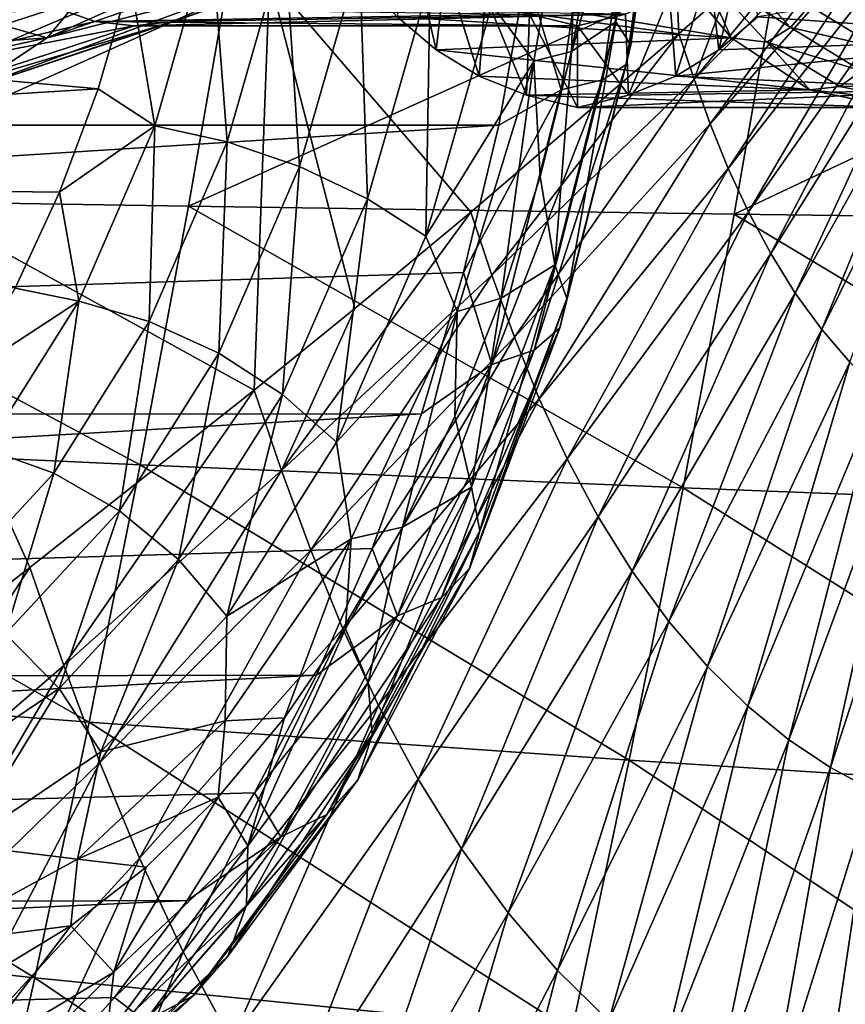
# Model space of a CAD drawing. Header units: metres. Extents: x -62 to 300, y -109 to 109.
# Tile 611 of 656: x 53 to 59, y 66 to 73. Entities that reach past the tile are written whole.
import ezdxf

# ---------------------------------------------------------------- set-up
doc = ezdxf.new("R2010")
doc.units = ezdxf.units.M
doc.layers.add('solid_500635', color=7, linetype='CONTINUOUS')

msp = doc.modelspace()

# ---------------------------------------------------------------- linework, layer by layer
at = {"layer": 'solid_500635'}
for points in [[(51.619991, 75.022057, 54.088104), (52.099945, 71.80027, 53.387016), (54.936283, 73.074669, 50.584927)], [(57.524559, 74.51474, 27.218687), (57.272324, 72.778175, 27.578915), (57.26186, 74.367279, 27.709139)], [(57.371975, 72.622787, 27.096153), (57.272324, 72.778175, 27.578915), (57.524559, 74.51474, 27.218687)], [(57.635338, 74.435974, 26.720032), (57.371975, 72.622787, 27.096153), (57.524559, 74.51474, 27.218687)], [(57.340698, 72.488846, 26.597942), (57.371975, 72.622787, 27.096153), (57.635338, 74.435974, 26.720032)], [(57.613655, 74.368073, 26.20812), (57.340698, 72.488846, 26.597942), (57.635338, 74.435974, 26.720032)], [(57.696922, 72.696854, 47.418457), (57.623035, 74.369789, 47.600258), (54.936283, 73.074669, 50.584927)], [(56.435188, 72.890869, 28.773542), (57.031666, 74.328278, 28.037886), (56.719189, 72.511124, 28.484152)], [(56.719189, 72.511124, 28.484152), (57.031666, 74.328278, 28.037886), (56.973091, 72.576927, 28.121542)], [(57.031666, 74.328278, 28.037886), (57.139923, 73.454308, 27.88328), (56.973091, 72.576927, 28.121542)], [(57.272324, 72.778175, 27.578915), (57.139923, 73.454308, 27.88328), (57.26186, 74.367279, 27.709139)], [(57.180588, 72.385277, 26.117556), (57.340698, 72.488846, 26.597942), (57.613655, 74.368073, 26.20812)], [(57.46096, 74.315575, 25.71714), (57.180588, 72.385277, 26.117556), (57.613655, 74.368073, 26.20812)], [(57.696922, 72.696854, 47.418457), (58.020866, 72.982155, 47.045403), (57.623035, 74.369789, 47.600258)], [(57.187447, 74.281982, 25.279881), (56.66721, 73.107208, 25.132345), (56.902328, 72.319016, 25.687073)], [(56.902328, 72.319016, 25.687073), (57.180588, 72.385277, 26.117556), (57.46096, 74.315575, 25.71714)], [(57.187447, 74.281982, 25.279881), (56.902328, 72.319016, 25.687073), (57.46096, 74.315575, 25.71714)], [(56.800812, 74.157875, 24.941544), (26.187931, 74.160828, 2.687436), (25.885695, 72.080009, 3.119075)], [(56.66721, 73.107208, 25.132345), (56.800812, 74.157875, 24.941544), (25.885695, 72.080009, 3.119075)], [(57.798763, 72.391365, 47.273983), (59.047333, 73.906395, 45.820942), (58.020866, 72.982155, 47.045403)], [(59.107777, 73.716637, 45.734203), (59.047333, 73.906395, 45.820942), (57.798763, 72.391365, 47.273983)], [(59.107777, 73.716637, 45.734203), (57.798763, 72.391365, 47.273983), (57.90839, 72.08815, 47.117329)], [(59.175129, 73.529953, 45.637623), (59.107777, 73.716637, 45.734203), (57.90839, 72.08815, 47.117329)], [(59.175129, 73.529953, 45.637623), (57.90839, 72.08815, 47.117329), (58.029602, 71.788185, 46.943314)], [(59.249733, 73.34523, 45.530396), (59.175129, 73.529953, 45.637623), (58.029602, 71.788185, 46.943314)], [(53.436687, 72.669632, 35.090752), (55.043327, 73.225609, 36.374878), (55.26479, 73.483597, 36.058601)], [(53.903255, 73.23111, 34.424423), (53.436687, 72.669632, 35.090752), (55.26479, 73.483597, 36.058601)], [(54.54129, 73.401176, 29.055511), (54.162693, 72.075592, 29.596205), (53.998104, 73.066635, 28.944225)], [(54.651123, 71.968414, 29.726894), (54.162693, 72.075592, 29.596205), (54.54129, 73.401176, 29.055511)], [(55.039326, 73.327637, 29.172483), (54.651123, 71.968414, 29.726894), (54.54129, 73.401176, 29.055511)], [(57.272324, 72.778175, 27.578915), (56.973091, 72.576927, 28.121542), (57.139923, 73.454308, 27.88328)], [(54.39085, 71.534599, 16.578081), (54.696186, 73.289055, 16.136959), (58.394157, 73.336403, 18.272764)], [(54.39085, 71.534599, 16.578081), (58.394157, 73.336403, 18.272764), (58.070271, 71.480751, 18.742725)], [(55.139877, 71.800728, 29.73851), (54.651123, 71.968414, 29.726894), (55.039326, 73.327637, 29.172483)], [(55.54311, 73.212563, 29.162638), (55.139877, 71.800728, 29.73851), (55.039326, 73.327637, 29.172483)], [(55.882202, 73.360367, 41.535839), (55.796165, 72.811874, 41.658714), (56.059784, 72.58815, 41.28223)], [(56.123077, 73.134857, 41.191837), (55.882202, 73.360367, 41.535839), (56.059784, 72.58815, 41.28223)], [(57.966183, 72.58815, 38.559608), (58.143761, 73.360367, 38.306), (57.902889, 73.134857, 38.650002)], [(57.966183, 72.58815, 38.559608), (58.229801, 72.811874, 38.183125), (58.143761, 73.360367, 38.306)], [(59.249733, 73.34523, 45.530396), (58.029602, 71.788185, 46.943314), (58.165115, 71.495171, 46.748543)], [(58.070271, 71.480751, 18.742725), (58.394157, 73.336403, 18.272764), (62.087124, 73.380196, 20.448879)], [(58.070271, 71.480751, 18.742725), (62.087124, 73.380196, 20.448879), (61.745975, 71.432632, 20.945356)], [(59.333218, 73.164749, 45.410408), (59.249733, 73.34523, 45.530396), (58.165115, 71.495171, 46.748543)], [(50.689095, 71.593315, 14.435308), (50.97374, 73.237389, 14.025417), (54.696186, 73.289055, 16.136959)], [(50.689095, 71.593315, 14.435308), (54.696186, 73.289055, 16.136959), (54.39085, 71.534599, 16.578081)], [(52.796734, 72.851608, 34.261253), (53.436687, 72.669632, 35.090752), (53.903255, 73.23111, 34.424423)], [(53.436687, 72.669632, 35.090752), (54.804447, 73.020226, 36.716034), (55.043327, 73.225609, 36.374878)], [(55.596313, 71.583733, 29.630276), (55.139877, 71.800728, 29.73851), (55.54311, 73.212563, 29.162638)], [(56.01899, 73.06366, 29.026628), (55.596313, 71.583733, 29.630276), (55.54311, 73.212563, 29.162638)], [(55.559605, 73.082779, 41.996555), (57.583332, 73.231117, 43.639339), (58.049896, 72.66964, 42.973011)], [(57.846889, 73.124245, 43.596535), (58.049896, 72.66964, 42.973011), (57.583332, 73.231117, 43.639339)], [(58.018688, 73.209099, 43.634228), (58.448635, 72.738098, 43.020199), (57.846889, 73.124245, 43.596535)], [(58.577854, 72.884445, 43.024639), (58.448635, 72.738098, 43.020199), (58.018688, 73.209099, 43.634228)], [(60.235657, 72.66964, 39.851425), (60.702225, 73.231117, 39.185097), (58.229801, 72.811874, 38.183125)], [(53.781429, 72.325226, 29.253668), (44.225048, 71.742928, 23.308964), (44.689842, 73.146606, 22.645168)], [(53.998104, 73.066635, 28.944225), (53.781429, 72.325226, 29.253668), (44.689842, 73.146606, 22.645168)], [(56.123077, 73.134857, 41.191837), (56.059784, 72.58815, 41.28223), (56.350456, 72.411591, 40.867104)], [(56.39183, 72.957962, 40.808018), (56.123077, 73.134857, 41.191837), (56.350456, 72.411591, 40.867104)], [(57.675507, 72.411591, 38.974735), (57.902889, 73.134857, 38.650002), (57.634136, 72.957962, 39.033821)], [(57.675507, 72.411591, 38.974735), (57.966183, 72.58815, 38.559608), (57.902889, 73.134857, 38.650002)], [(59.333218, 73.164749, 45.410408), (58.165115, 71.495171, 46.748543), (58.315945, 71.213402, 46.531971)], [(59.426186, 72.991165, 45.276978), (59.333218, 73.164749, 45.410408), (58.315945, 71.213402, 46.531971)], [(56.481594, 72.080833, 25.397432), (56.66721, 73.107208, 25.132345), (25.885695, 72.080009, 3.119075)], [(54.833508, 70.292084, 50.469215), (54.936283, 73.074669, 50.584927), (52.099945, 71.80027, 53.387016)], [(54.162693, 72.075592, 29.596205), (53.781429, 72.325226, 29.253668), (53.998104, 73.066635, 28.944225)], [(54.833508, 70.292084, 50.469215), (55.511463, 70.843773, 49.784145), (54.936283, 73.074669, 50.584927)], [(56.293777, 71.4935, 48.966064), (57.696922, 72.696854, 47.418457), (54.936283, 73.074669, 50.584927)], [(55.511463, 70.843773, 49.784145), (56.293777, 71.4935, 48.966064), (54.936283, 73.074669, 50.584927)], [(55.796165, 72.811874, 41.658714), (55.559605, 73.082779, 41.996555), (58.049896, 72.66964, 42.973011)], [(55.989944, 71.331917, 29.40942), (55.596313, 71.583733, 29.630276), (56.01899, 73.06366, 29.026628)], [(56.435188, 72.890869, 28.773542), (55.989944, 71.331917, 29.40942), (56.01899, 73.06366, 29.026628)], [(56.902328, 72.319016, 25.687073), (56.66721, 73.107208, 25.132345), (56.481594, 72.080833, 25.397432)], [(57.846889, 73.124245, 43.596535), (58.288639, 72.64032, 42.965649), (58.049896, 72.66964, 42.973011)], [(58.448635, 72.738098, 43.020199), (58.288639, 72.64032, 42.965649), (57.846889, 73.124245, 43.596535)], [(51.250942, 72.669632, 38.212318), (53.24601, 73.020226, 38.941711), (53.498222, 72.870964, 38.581516)], [(52.906605, 72.319138, 35.847786), (54.552235, 72.870964, 37.076229), (54.804447, 73.020226, 36.716034)], [(53.436687, 72.669632, 35.090752), (52.906605, 72.319138, 35.847786), (54.804447, 73.020226, 36.716034)], [(56.39183, 72.957962, 40.808018), (56.350456, 72.411591, 40.867104), (56.66819, 72.282211, 40.413334)], [(56.688465, 72.829674, 40.384377), (56.39183, 72.957962, 40.808018), (56.66819, 72.282211, 40.413334)], [(57.357773, 72.282211, 39.428505), (57.634136, 72.957962, 39.033821), (57.337498, 72.829674, 39.457462)], [(57.357773, 72.282211, 39.428505), (57.675507, 72.411591, 38.974735), (57.634136, 72.957962, 39.033821)], [(57.798763, 72.391365, 47.273983), (58.020866, 72.982155, 47.045403), (57.696922, 72.696854, 47.418457)], [(59.426186, 72.991165, 45.276978), (58.315945, 71.213402, 46.531971), (58.481564, 70.947632, 46.294636)], [(59.528267, 72.8274, 45.130745), (59.426186, 72.991165, 45.276978), (58.481564, 70.947632, 46.294636)], [(51.781025, 72.319138, 37.45528), (51.250942, 72.669632, 38.212318), (53.498222, 72.870964, 38.581516)], [(51.781025, 72.319138, 37.45528), (53.498222, 72.870964, 38.581516), (53.759453, 72.780373, 38.208443)], [(52.906605, 72.319138, 35.847786), (54.291008, 72.780373, 37.449303), (54.552235, 72.870964, 37.076229)], [(53.759453, 72.780373, 38.208443), (53.498222, 72.870964, 38.581516), (56.688465, 72.829674, 40.384377)], [(54.552235, 72.870964, 37.076229), (54.291008, 72.780373, 37.449303), (57.337498, 72.829674, 39.457462)], [(56.435188, 72.890869, 28.773542), (56.719189, 72.511124, 28.484152), (55.989944, 71.331917, 29.40942)], [(58.577854, 72.884445, 43.024639), (59.037445, 72.604073, 42.368275), (58.448635, 72.738098, 43.020199)], [(58.577854, 72.884445, 43.024639), (58.990837, 72.850479, 42.500935), (59.037445, 72.604073, 42.368275)], [(52.796734, 72.851608, 34.261253), (52.541531, 72.603111, 34.625721), (53.436687, 72.669632, 35.090752)], [(53.759453, 72.780373, 38.208443), (56.688465, 72.829674, 40.384377), (57.012981, 72.75, 39.920921)], [(54.02523, 72.75, 37.828873), (57.012981, 72.75, 39.920921), (57.337498, 72.829674, 39.457462)], [(54.291008, 72.780373, 37.449303), (54.02523, 72.75, 37.828873), (57.337498, 72.829674, 39.457462)], [(56.059784, 72.58815, 41.28223), (55.796165, 72.811874, 41.658714), (58.049896, 72.66964, 42.973011)], [(56.688465, 72.829674, 40.384377), (56.66819, 72.282211, 40.413334), (57.012981, 72.199997, 39.920921)], [(57.012981, 72.75, 39.920921), (56.688465, 72.829674, 40.384377), (57.012981, 72.199997, 39.920921)], [(57.357773, 72.282211, 39.428505), (57.337498, 72.829674, 39.457462), (57.012981, 72.75, 39.920921)], [(60.235657, 72.66964, 39.851425), (58.229801, 72.811874, 38.183125), (57.966183, 72.58815, 38.559608)], [(59.528267, 72.8274, 45.130745), (58.481564, 70.947632, 46.294636), (58.660206, 70.70237, 46.039219)], [(59.638367, 72.676254, 44.973347), (59.528267, 72.8274, 45.130745), (58.660206, 70.70237, 46.039219)], [(51.781025, 72.319138, 37.45528), (53.759453, 72.780373, 38.208443), (54.02523, 72.75, 37.828873)], [(52.343815, 72.199997, 36.651535), (51.781025, 72.319138, 37.45528), (54.02523, 72.75, 37.828873)], [(54.291008, 72.780373, 37.449303), (52.343815, 72.199997, 36.651535), (54.02523, 72.75, 37.828873)], [(52.906605, 72.319138, 35.847786), (52.343815, 72.199997, 36.651535), (54.291008, 72.780373, 37.449303)], [(54.02523, 72.75, 37.828873), (53.759453, 72.780373, 38.208443), (57.012981, 72.75, 39.920921)], [(57.272324, 72.778175, 27.578915), (56.859585, 71.137672, 28.168367), (56.973091, 72.576927, 28.121542)], [(56.941025, 70.909912, 27.711613), (56.859585, 71.137672, 28.168367), (57.272324, 72.778175, 27.578915)], [(57.371975, 72.622787, 27.096153), (56.941025, 70.909912, 27.711613), (57.272324, 72.778175, 27.578915)], [(57.357773, 72.282211, 39.428505), (57.012981, 72.75, 39.920921), (57.012981, 72.199997, 39.920921)], [(58.448635, 72.738098, 43.020199), (58.927921, 72.445709, 42.335712), (58.288639, 72.64032, 42.965649)], [(59.037445, 72.604073, 42.368275), (58.927921, 72.445709, 42.335712), (58.448635, 72.738098, 43.020199)], [(52.280567, 72.41758, 34.998417), (52.906605, 72.319138, 35.847786), (53.436687, 72.669632, 35.090752)], [(52.541531, 72.603111, 34.625721), (52.280567, 72.41758, 34.998417), (53.436687, 72.669632, 35.090752)], [(56.059784, 72.58815, 41.28223), (58.049896, 72.66964, 42.973011), (58.579983, 72.319138, 42.215973)], [(56.434578, 71.069138, 48.768394), (57.696922, 72.696854, 47.418457), (56.293777, 71.4935, 48.966064)], [(57.798763, 72.391365, 47.273983), (57.696922, 72.696854, 47.418457), (56.434578, 71.069138, 48.768394)], [(60.235657, 72.66964, 39.851425), (57.966183, 72.58815, 38.559608), (57.675507, 72.411591, 38.974735)], [(59.705574, 72.319138, 40.608463), (60.235657, 72.66964, 39.851425), (57.675507, 72.411591, 38.974735)], [(58.288639, 72.64032, 42.965649), (58.579983, 72.319138, 42.215973), (58.049896, 72.66964, 42.973011)], [(59.638367, 72.676254, 44.973347), (58.660206, 70.70237, 46.039219), (58.849377, 70.481712, 45.769341)], [(56.894054, 70.713577, 27.235821), (56.941025, 70.909912, 27.711613), (57.371975, 72.622787, 27.096153)], [(57.340698, 72.488846, 26.597942), (56.894054, 70.713577, 27.235821), (57.371975, 72.622787, 27.096153)], [(58.288639, 72.64032, 42.965649), (58.781078, 72.339905, 42.262371), (58.579983, 72.319138, 42.215973)], [(58.927921, 72.445709, 42.335712), (58.781078, 72.339905, 42.262371), (58.288639, 72.64032, 42.965649)], [(56.350456, 72.411591, 40.867104), (56.059784, 72.58815, 41.28223), (58.579983, 72.319138, 42.215973)], [(56.719189, 72.511124, 28.484152), (56.973091, 72.576927, 28.121542), (56.761227, 71.734825, 28.424116)], [(56.859585, 71.137672, 28.168367), (56.761227, 71.734825, 28.424116), (56.973091, 72.576927, 28.121542)], [(55.989944, 71.331917, 29.40942), (56.719189, 72.511124, 28.484152), (56.201206, 70.824173, 29.223911)], [(56.201206, 70.824173, 29.223911), (56.719189, 72.511124, 28.484152), (56.497948, 70.913002, 28.800116)], [(56.719189, 72.511124, 28.484152), (56.761227, 71.734825, 28.424116), (56.497948, 70.913002, 28.800116)], [(56.721802, 70.561768, 26.772768), (56.894054, 70.713577, 27.235821), (57.340698, 72.488846, 26.597942)], [(57.180588, 72.385277, 26.117556), (56.721802, 70.561768, 26.772768), (57.340698, 72.488846, 26.597942)], [(56.66819, 72.282211, 40.413334), (56.350456, 72.411591, 40.867104), (58.579983, 72.319138, 42.215973)], [(59.705574, 72.319138, 40.608463), (57.675507, 72.411591, 38.974735), (57.357773, 72.282211, 39.428505)], [(58.927921, 72.445709, 42.335712), (59.432507, 72.346588, 41.615089), (58.781078, 72.339905, 42.262371)], [(57.798763, 72.391365, 47.273983), (56.434578, 71.069138, 48.768394), (56.587208, 70.649269, 48.552345)], [(56.435776, 70.464638, 26.353376), (56.721802, 70.561768, 26.772768), (57.180588, 72.385277, 26.117556)], [(56.902328, 72.319016, 25.687073), (56.435776, 70.464638, 26.353376), (57.180588, 72.385277, 26.117556)], [(57.90839, 72.08815, 47.117329), (57.798763, 72.391365, 47.273983), (56.587208, 70.649269, 48.552345)], [(58.781078, 72.339905, 42.262371), (59.299515, 72.23806, 41.521969), (58.579983, 72.319138, 42.215973)], [(59.432507, 72.346588, 41.615089), (59.299515, 72.23806, 41.521969), (58.781078, 72.339905, 42.262371)], [(53.781429, 72.325226, 29.253668), (53.521492, 71.627373, 29.624899), (44.225048, 71.742928, 23.308964)], [(54.162693, 72.075592, 29.596205), (53.521492, 71.627373, 29.624899), (53.781429, 72.325226, 29.253668)], [(56.902328, 72.319016, 25.687073), (56.481594, 72.080833, 25.397432), (56.245377, 71.086571, 25.734787)], [(56.902328, 72.319016, 25.687073), (56.245377, 71.086571, 25.734787), (56.435776, 70.464638, 26.353376)], [(56.66819, 72.282211, 40.413334), (58.579983, 72.319138, 42.215973), (59.142776, 72.199997, 41.41222)], [(57.012981, 72.199997, 39.920921), (56.66819, 72.282211, 40.413334), (59.142776, 72.199997, 41.41222)], [(59.705574, 72.319138, 40.608463), (57.012981, 72.199997, 39.920921), (59.142776, 72.199997, 41.41222)], [(59.705574, 72.319138, 40.608463), (57.357773, 72.282211, 39.428505), (57.012981, 72.199997, 39.920921)], [(59.299515, 72.23806, 41.521969), (59.142776, 72.199997, 41.41222), (58.579983, 72.319138, 42.215973)], [(56.481594, 72.080833, 25.397432), (25.885695, 72.080009, 3.119075), (25.391134, 70.114296, 3.82538)], [(56.245377, 71.086571, 25.734787), (56.481594, 72.080833, 25.397432), (25.391134, 70.114296, 3.82538)], [(54.162693, 72.075592, 29.596205), (53.650833, 70.89386, 30.327217), (53.521492, 71.627373, 29.624899)], [(54.126278, 70.756699, 30.476454), (53.650833, 70.89386, 30.327217), (54.162693, 72.075592, 29.596205)], [(54.651123, 71.968414, 29.726894), (54.126278, 70.756699, 30.476454), (54.162693, 72.075592, 29.596205)], [(57.90839, 72.08815, 47.117329), (56.587208, 70.649269, 48.552345), (56.755543, 70.23407, 48.312187)], [(58.029602, 71.788185, 46.943314), (57.90839, 72.08815, 47.117329), (56.755543, 70.23407, 48.312187)], [(54.594715, 70.542107, 30.517086), (54.126278, 70.756699, 30.476454), (54.651123, 71.968414, 29.726894)], [(55.139877, 71.800728, 29.73851), (54.594715, 70.542107, 30.517086), (54.651123, 71.968414, 29.726894)], [(53.320724, 69.096207, 51.924267), (54.833508, 70.292084, 50.469215), (52.099945, 71.80027, 53.387016)], [(52.799129, 68.694321, 52.40406), (53.320724, 69.096207, 51.924267), (52.099945, 71.80027, 53.387016)], [(55.024853, 70.264412, 30.446402), (54.594715, 70.542107, 30.517086), (55.139877, 71.800728, 29.73851)], [(55.596313, 71.583733, 29.630276), (55.024853, 70.264412, 30.446402), (55.139877, 71.800728, 29.73851)], [(53.521492, 71.627373, 29.624899), (53.221134, 70.980713, 30.053852), (44.225048, 71.742928, 23.308964)], [(56.859585, 71.137672, 28.168367), (56.497948, 70.913002, 28.800116), (56.761227, 71.734825, 28.424116)], [(58.029602, 71.788185, 46.943314), (56.755543, 70.23407, 48.312187), (56.943371, 69.828659, 48.043297)], [(58.165115, 71.495171, 46.748543), (58.029602, 71.788185, 46.943314), (56.943371, 69.828659, 48.043297)], [(53.650833, 70.89386, 30.327217), (53.221134, 70.980713, 30.053852), (53.521492, 71.627373, 29.624899)], [(50.689095, 71.593315, 14.435308), (54.065323, 69.788498, 17.042881), (50.384228, 69.958069, 14.870616)], [(50.689095, 71.593315, 14.435308), (54.39085, 71.534599, 16.578081), (54.065323, 69.788498, 17.042881)], [(54.39085, 71.534599, 16.578081), (57.725803, 69.633072, 19.23455), (54.065323, 69.788498, 17.042881)], [(54.39085, 71.534599, 16.578081), (58.070271, 71.480751, 18.742725), (57.725803, 69.633072, 19.23455)], [(55.387974, 69.942154, 30.269121), (55.024853, 70.264412, 30.446402), (55.596313, 71.583733, 29.630276)], [(55.989944, 71.331917, 29.40942), (55.387974, 69.942154, 30.269121), (55.596313, 71.583733, 29.630276)], [(55.017296, 69.75058, 50.216892), (56.293777, 71.4935, 48.966064), (55.511463, 70.843773, 49.784145)], [(56.434578, 71.069138, 48.768394), (56.293777, 71.4935, 48.966064), (55.017296, 69.75058, 50.216892)], [(58.165115, 71.495171, 46.748543), (56.943371, 69.828659, 48.043297), (57.152142, 69.438988, 47.744232)], [(58.315945, 71.213402, 46.531971), (58.165115, 71.495171, 46.748543), (57.152142, 69.438988, 47.744232)], [(58.070271, 71.480751, 18.742725), (61.384289, 69.492599, 21.46175), (57.725803, 69.633072, 19.23455)], [(58.070271, 71.480751, 18.742725), (61.745975, 71.432632, 20.945356), (61.384289, 69.492599, 21.46175)], [(55.989944, 71.331917, 29.40942), (56.201206, 70.824173, 29.223911), (55.387974, 69.942154, 30.269121)], [(58.315945, 71.213402, 46.531971), (57.152142, 69.438988, 47.744232), (57.381165, 69.071579, 47.416431)], [(58.481564, 70.947632, 46.294636), (58.315945, 71.213402, 46.531971), (57.381165, 69.071579, 47.416431)], [(56.859585, 71.137672, 28.168367), (56.2976, 69.637993, 28.970966), (56.497948, 70.913002, 28.800116)], [(56.354244, 69.344063, 28.549622), (56.2976, 69.637993, 28.970966), (56.859585, 71.137672, 28.168367)], [(56.941025, 70.909912, 27.711613), (56.354244, 69.344063, 28.549622), (56.859585, 71.137672, 28.168367)], [(55.960354, 70.131989, 26.141842), (56.245377, 71.086571, 25.734787), (25.391134, 70.114296, 3.82538)], [(56.434578, 71.069138, 48.768394), (55.017296, 69.75058, 50.216892), (55.214375, 69.213631, 49.942764)], [(56.587208, 70.649269, 48.552345), (56.434578, 71.069138, 48.768394), (55.214375, 69.213631, 49.942764)], [(56.435776, 70.464638, 26.353376), (56.245377, 71.086571, 25.734787), (55.960354, 70.131989, 26.141842)], [(53.650833, 70.89386, 30.327217), (52.883656, 70.392326, 30.535824), (53.221134, 70.980713, 30.053852)], [(58.481564, 70.947632, 46.294636), (57.381165, 69.071579, 47.416431), (57.628059, 68.732635, 47.063557)], [(58.660206, 70.70237, 46.039219), (58.481564, 70.947632, 46.294636), (57.628059, 68.732635, 47.063557)], [(53.650833, 70.89386, 30.327217), (53.02314, 69.896233, 31.223656), (52.883656, 70.392326, 30.535824)], [(53.482658, 69.733757, 31.395636), (53.02314, 69.896233, 31.223656), (53.650833, 70.89386, 30.327217)], [(54.126278, 70.756699, 30.476454), (53.482658, 69.733757, 31.395636), (53.650833, 70.89386, 30.327217)], [(56.201206, 70.824173, 29.223911), (56.497948, 70.913002, 28.800116), (56.18578, 70.117386, 29.245939)], [(56.2976, 69.637993, 28.970966), (56.18578, 70.117386, 29.245939), (56.497948, 70.913002, 28.800116)], [(56.2859, 69.090691, 28.104355), (56.354244, 69.344063, 28.549622), (56.941025, 70.909912, 27.711613)], [(56.894054, 70.713577, 27.235821), (56.2859, 69.090691, 28.104355), (56.941025, 70.909912, 27.711613)], [(55.017296, 69.75058, 50.216892), (55.511463, 70.843773, 49.784145), (54.833508, 70.292084, 50.469215)], [(55.387974, 69.942154, 30.269121), (56.201206, 70.824173, 29.223911), (55.487091, 69.289482, 30.243773)], [(55.487091, 69.289482, 30.243773), (56.201206, 70.824173, 29.223911), (55.833107, 69.367691, 29.749607)], [(56.201206, 70.824173, 29.223911), (56.18578, 70.117386, 29.245939), (55.833107, 69.367691, 29.749607)], [(53.926178, 69.479568, 31.471853), (53.482658, 69.733757, 31.395636), (54.126278, 70.756699, 30.476454)], [(54.594715, 70.542107, 30.517086), (53.926178, 69.479568, 31.471853), (54.126278, 70.756699, 30.476454)], [(56.097122, 68.894783, 27.664904), (56.2859, 69.090691, 28.104355), (56.894054, 70.713577, 27.235821)], [(56.721802, 70.561768, 26.772768), (56.097122, 68.894783, 27.664904), (56.894054, 70.713577, 27.235821)], [(58.660206, 70.70237, 46.039219), (57.628059, 68.732635, 47.063557), (57.889416, 68.427773, 46.690575)], [(58.849377, 70.481712, 45.769341), (58.660206, 70.70237, 46.039219), (57.889416, 68.427773, 46.690575)], [(56.587208, 70.649269, 48.552345), (55.214375, 69.213631, 49.942764), (55.430984, 68.682983, 49.637794)], [(56.755543, 70.23407, 48.312187), (56.587208, 70.649269, 48.552345), (55.430984, 68.682983, 49.637794)], [(54.324078, 69.15062, 31.447216), (53.926178, 69.479568, 31.471853), (54.594715, 70.542107, 30.517086)], [(55.024853, 70.264412, 30.446402), (54.324078, 69.15062, 31.447216), (54.594715, 70.542107, 30.517086)], [(55.800522, 68.769432, 27.260614), (56.097122, 68.894783, 27.664904), (56.721802, 70.561768, 26.772768)], [(56.435776, 70.464638, 26.353376), (55.800522, 68.769432, 27.260614), (56.721802, 70.561768, 26.772768)], [(58.849377, 70.481712, 45.769341), (57.889416, 68.427773, 46.690575), (58.161057, 68.160988, 46.303352)], [(59.046036, 70.288589, 45.489292), (58.849377, 70.481712, 45.769341), (58.161057, 68.160988, 46.303352)], [(56.435776, 70.464638, 26.353376), (55.960354, 70.131989, 26.141842), (55.628696, 69.224342, 26.615499)], [(56.435776, 70.464638, 26.353376), (55.628696, 69.224342, 26.615499), (55.800522, 68.769432, 27.260614)], [(53.549469, 68.436401, 51.61969), (54.833508, 70.292084, 50.469215), (53.320724, 69.096207, 51.924267)], [(55.017296, 69.75058, 50.216892), (54.833508, 70.292084, 50.469215), (53.549469, 68.436401, 51.61969)], [(59.046036, 70.288589, 45.489292), (58.161057, 68.160988, 46.303352), (58.438702, 67.934517, 45.907738)], [(59.247074, 70.124641, 45.203346), (59.046036, 70.288589, 45.489292), (58.438702, 67.934517, 45.907738)], [(54.64978, 68.768898, 31.32337), (54.324078, 69.15062, 31.447216), (55.024853, 70.264412, 30.446402)], [(55.387974, 69.942154, 30.269121), (54.64978, 68.768898, 31.32337), (55.024853, 70.264412, 30.446402)], [(56.755543, 70.23407, 48.312187), (55.430984, 68.682983, 49.637794), (55.671925, 68.165207, 49.296097)], [(56.943371, 69.828659, 48.043297), (56.755543, 70.23407, 48.312187), (55.671925, 68.165207, 49.296097)], [(55.960354, 70.131989, 26.141842), (25.391134, 70.114296, 3.82538), (24.717741, 68.317314, 4.787086)], [(55.628696, 69.224342, 26.615499), (55.960354, 70.131989, 26.141842), (24.717741, 68.317314, 4.787086)], [(56.2976, 69.637993, 28.970966), (55.833107, 69.367691, 29.749607), (56.18578, 70.117386, 29.245939)], [(59.247074, 70.124641, 45.203346), (58.438702, 67.934517, 45.907738), (58.718304, 67.747841, 45.509071)], [(59.449562, 69.989517, 44.915398), (59.247074, 70.124641, 45.203346), (58.718304, 67.747841, 45.509071)], [(50.384228, 69.958069, 14.870616), (53.720276, 68.053696, 17.530651), (50.059795, 68.334549, 15.330624)], [(50.384228, 69.958069, 14.870616), (54.065323, 69.788498, 17.042881), (53.720276, 68.053696, 17.530651)], [(55.387974, 69.942154, 30.269121), (55.487091, 69.289482, 30.243773), (54.64978, 68.768898, 31.32337)], [(59.449562, 69.989517, 44.915398), (58.718304, 67.747841, 45.509071), (58.996677, 67.597206, 45.111267)], [(53.482658, 69.733757, 31.395636), (52.742188, 68.934425, 32.45314), (53.02314, 69.896233, 31.223656)], [(56.943371, 69.828659, 48.043297), (55.671925, 68.165207, 49.296097), (55.939037, 67.6679, 48.915791)], [(57.152142, 69.438988, 47.744232), (56.943371, 69.828659, 48.043297), (55.939037, 67.6679, 48.915791)], [(55.017296, 69.75058, 50.216892), (53.549469, 68.436401, 51.61969), (53.793171, 67.781731, 51.289654)], [(54.065323, 69.788498, 17.042881), (57.361454, 67.796349, 19.747538), (53.720276, 68.053696, 17.530651)], [(55.214375, 69.213631, 49.942764), (55.017296, 69.75058, 50.216892), (53.793171, 67.781731, 51.289654)], [(54.065323, 69.788498, 17.042881), (57.725803, 69.633072, 19.23455), (57.361454, 67.796349, 19.747538)], [(53.157043, 68.649284, 32.570293), (52.742188, 68.934425, 32.45314), (53.482658, 69.733757, 31.395636)], [(53.926178, 69.479568, 31.471853), (53.157043, 68.649284, 32.570293), (53.482658, 69.733757, 31.395636)], [(56.2976, 69.637993, 28.970966), (55.601696, 68.32003, 29.964819), (55.833107, 69.367691, 29.749607)], [(55.62764, 67.967957, 29.587322), (55.601696, 68.32003, 29.964819), (56.2976, 69.637993, 28.970966)], [(56.354244, 69.344063, 28.549622), (55.62764, 67.967957, 29.587322), (56.2976, 69.637993, 28.970966)], [(57.725803, 69.633072, 19.23455), (61.002766, 67.562981, 21.997408), (57.361454, 67.796349, 19.747538)], [(57.725803, 69.633072, 19.23455), (61.384289, 69.492599, 21.46175), (61.002766, 67.562981, 21.997408)], [(53.517845, 68.280296, 32.598633), (53.157043, 68.649284, 32.570293), (53.926178, 69.479568, 31.471853)], [(54.324078, 69.15062, 31.447216), (53.517845, 68.280296, 32.598633), (53.926178, 69.479568, 31.471853)], [(57.152142, 69.438988, 47.744232), (55.939037, 67.6679, 48.915791), (56.231476, 67.199318, 48.498634)], [(57.381165, 69.071579, 47.416431), (57.152142, 69.438988, 47.744232), (56.231476, 67.199318, 48.498634)], [(55.487091, 69.289482, 30.243773), (55.833107, 69.367691, 29.749607), (55.448326, 68.683632, 30.299133)], [(55.601696, 68.32003, 29.964819), (55.448326, 68.683632, 30.299133), (55.833107, 69.367691, 29.749607)], [(55.532825, 67.664452, 29.179855), (55.62764, 67.967957, 29.587322), (56.354244, 69.344063, 28.549622)], [(56.2859, 69.090691, 28.104355), (55.532825, 67.664452, 29.179855), (56.354244, 69.344063, 28.549622)], [(54.638721, 68.062195, 31.455366), (55.487091, 69.289482, 30.243773), (55.038471, 68.08287, 30.884466)], [(54.64978, 68.768898, 31.32337), (55.487091, 69.289482, 30.243773), (54.638721, 68.062195, 31.455366)], [(55.487091, 69.289482, 30.243773), (55.448326, 68.683632, 30.299133), (55.038471, 68.08287, 30.884466)], [(55.252926, 68.370544, 27.152157), (55.628696, 69.224342, 26.615499), (24.717741, 68.317314, 4.787086)], [(55.214375, 69.213631, 49.942764), (53.793171, 67.781731, 51.289654), (54.059921, 67.135246, 50.922024)], [(55.430984, 68.682983, 49.637794), (55.214375, 69.213631, 49.942764), (54.059921, 67.135246, 50.922024)], [(55.800522, 68.769432, 27.260614), (55.628696, 69.224342, 26.615499), (55.252926, 68.370544, 27.152157)], [(53.800503, 67.852104, 32.536266), (53.517845, 68.280296, 32.598633), (54.324078, 69.15062, 31.447216)], [(54.64978, 68.768898, 31.32337), (53.800503, 67.852104, 32.536266), (54.324078, 69.15062, 31.447216)], [(52.034363, 67.127594, 52.978214), (53.320724, 69.096207, 51.924267), (52.799129, 68.694321, 52.40406)], [(53.549469, 68.436401, 51.61969), (53.320724, 69.096207, 51.924267), (52.034363, 67.127594, 52.978214)], [(55.323586, 67.429787, 28.769629), (55.532825, 67.664452, 29.179855), (56.2859, 69.090691, 28.104355)], [(56.097122, 68.894783, 27.664904), (55.323586, 67.429787, 28.769629), (56.2859, 69.090691, 28.104355)], [(57.381165, 69.071579, 47.416431), (56.231476, 67.199318, 48.498634), (56.546261, 66.767311, 48.049194)], [(57.628059, 68.732635, 47.063557), (57.381165, 69.071579, 47.416431), (56.546261, 66.767311, 48.049194)], [(55.013889, 67.27964, 28.384041), (55.323586, 67.429787, 28.769629), (56.097122, 68.894783, 27.664904)], [(55.800522, 68.769432, 27.260614), (55.013889, 67.27964, 28.384041), (56.097122, 68.894783, 27.664904)], [(54.64978, 68.768898, 31.32337), (54.638721, 68.062195, 31.455366), (53.800503, 67.852104, 32.536266)], [(55.800522, 68.769432, 27.260614), (55.252926, 68.370544, 27.152157), (54.835903, 67.577095, 27.747726)], [(55.800522, 68.769432, 27.260614), (54.835903, 67.577095, 27.747726), (55.013889, 67.27964, 28.384041)], [(55.430984, 68.682983, 49.637794), (54.059921, 67.135246, 50.922024), (54.355381, 66.505005, 50.509548)], [(55.671925, 68.165207, 49.296097), (55.430984, 68.682983, 49.637794), (54.355381, 66.505005, 50.509548)], [(54.790859, 67.219742, 31.122814), (55.038471, 68.08287, 30.884466), (55.448326, 68.683632, 30.299133)], [(55.601696, 68.32003, 29.964819), (54.790859, 67.219742, 31.122814), (55.448326, 68.683632, 30.299133)], [(57.628059, 68.732635, 47.063557), (56.546261, 66.767311, 48.049194), (56.87912, 66.378937, 47.5737)], [(57.889416, 68.427773, 46.690575), (57.628059, 68.732635, 47.063557), (56.87912, 66.378937, 47.5737)], [(53.517845, 68.280296, 32.598633), (52.633614, 67.683075, 33.861446), (53.157043, 68.649284, 32.570293)], [(53.549469, 68.436401, 51.61969), (52.034363, 67.127594, 52.978214), (52.327579, 66.354668, 52.595661)], [(53.793171, 67.781731, 51.289654), (53.549469, 68.436401, 51.61969), (52.327579, 66.354668, 52.595661)], [(57.889416, 68.427773, 46.690575), (56.87912, 66.378937, 47.5737), (57.2248, 66.039207, 47.079533)], [(58.161057, 68.160988, 46.303352), (57.889416, 68.427773, 46.690575), (57.2248, 66.039207, 47.079533)], [(55.252926, 68.370544, 27.152157), (24.717741, 68.317314, 4.787086), (23.883883, 66.738083, 5.977959)], [(54.835903, 67.577095, 27.747726), (55.252926, 68.370544, 27.152157), (23.883883, 66.738083, 5.977959)], [(50.059795, 68.334549, 15.330624), (53.354122, 66.328812, 18.037834), (49.714558, 66.721085, 15.810477)], [(50.059795, 68.334549, 15.330624), (53.720276, 68.053696, 17.530651), (53.354122, 66.328812, 18.037834)], [(52.869061, 67.222992, 33.866505), (52.633614, 67.683075, 33.861446), (53.517845, 68.280296, 32.598633)], [(53.800503, 67.852104, 32.536266), (52.869061, 67.222992, 33.866505), (53.517845, 68.280296, 32.598633)], [(54.781029, 66.819122, 30.796408), (54.790859, 67.219742, 31.122814), (55.601696, 68.32003, 29.964819)], [(55.62764, 67.967957, 29.587322), (54.781029, 66.819122, 30.796408), (55.601696, 68.32003, 29.964819)], [(55.671925, 68.165207, 49.296097), (54.355381, 66.505005, 50.509548), (54.681705, 65.90023, 50.049812)], [(55.939037, 67.6679, 48.915791), (55.671925, 68.165207, 49.296097), (54.681705, 65.90023, 50.049812)], [(58.161057, 68.160988, 46.303352), (57.2248, 66.039207, 47.079533), (57.577911, 65.750877, 46.574066)], [(58.438702, 67.934517, 45.907738), (58.161057, 68.160988, 46.303352), (57.577911, 65.750877, 46.574066)], [(54.638721, 68.062195, 31.455366), (55.038471, 68.08287, 30.884466), (54.589672, 67.54744, 31.525419)], [(54.790859, 67.219742, 31.122814), (54.589672, 67.54744, 31.525419), (55.038471, 68.08287, 30.884466)], [(53.720276, 68.053696, 17.530651), (56.975506, 65.969566, 20.279953), (53.354122, 66.328812, 18.037834)], [(53.641243, 67.127892, 32.879913), (54.638721, 68.062195, 31.455366), (54.589672, 67.54744, 31.525419)], [(53.800503, 67.852104, 32.536266), (54.638721, 68.062195, 31.455366), (53.641243, 67.127892, 32.879913)], [(53.720276, 68.053696, 17.530651), (57.361454, 67.796349, 19.747538), (56.975506, 65.969566, 20.279953)], [(54.655376, 66.47377, 30.432983), (54.781029, 66.819122, 30.796408), (55.62764, 67.967957, 29.587322)], [(55.532825, 67.664452, 29.179855), (54.655376, 66.47377, 30.432983), (55.62764, 67.967957, 29.587322)], [(58.438702, 67.934517, 45.907738), (57.577911, 65.750877, 46.574066), (57.933346, 65.513222, 46.064053)], [(58.718304, 67.747841, 45.509071), (58.438702, 67.934517, 45.907738), (57.933346, 65.513222, 46.064053)], [(53.800503, 67.852104, 32.536266), (53.641243, 67.127892, 32.879913), (52.869061, 67.222992, 33.866505)], [(53.793171, 67.781731, 51.289654), (52.327579, 66.354668, 52.595661), (52.647118, 65.591927, 52.16856)], [(54.059921, 67.135246, 50.922024), (53.793171, 67.781731, 51.289654), (52.647118, 65.591927, 52.16856)], [(57.361454, 67.796349, 19.747538), (60.59919, 65.643272, 22.552141), (56.975506, 65.969566, 20.279953)], [(57.361454, 67.796349, 19.747538), (61.002766, 67.562981, 21.997408), (60.59919, 65.643272, 22.552141)], [(58.718304, 67.747841, 45.509071), (57.933346, 65.513222, 46.064053), (58.287067, 65.321442, 45.554501)], [(58.996677, 67.597206, 45.111267), (58.718304, 67.747841, 45.509071), (58.287067, 65.321442, 45.554501)], [(54.422291, 66.206757, 30.056808), (54.655376, 66.47377, 30.432983), (55.532825, 67.664452, 29.179855)], [(55.323586, 67.429787, 28.769629), (54.422291, 66.206757, 30.056808), (55.532825, 67.664452, 29.179855)], [(55.939037, 67.6679, 48.915791), (54.681705, 65.90023, 50.049812), (55.037846, 65.330925, 49.544788)], [(56.231476, 67.199318, 48.498634), (55.939037, 67.6679, 48.915791), (55.037846, 65.330925, 49.544788)], [(54.380802, 66.850029, 28.397678), (54.835903, 67.577095, 27.747726), (23.883883, 66.738083, 5.977959)], [(53.641243, 67.127892, 32.879913), (54.589672, 67.54744, 31.525419), (54.105453, 67.075981, 32.216953)], [(53.887203, 66.367142, 32.413364), (54.105453, 67.075981, 32.216953), (54.589672, 67.54744, 31.525419)], [(54.790859, 67.219742, 31.122814), (53.887203, 66.367142, 32.413364), (54.589672, 67.54744, 31.525419)], [(55.013889, 67.27964, 28.384041), (54.835903, 67.577095, 27.747726), (54.380802, 66.850029, 28.397678)], [(58.996677, 67.597206, 45.111267), (58.287067, 65.321442, 45.554501), (58.636387, 65.166283, 45.048294)], [(59.271713, 67.475365, 44.716545), (58.996677, 67.597206, 45.111267), (58.636387, 65.166283, 45.048294)], [(54.09734, 66.035896, 29.693008), (54.422291, 66.206757, 30.056808), (55.323586, 67.429787, 28.769629)], [(55.013889, 67.27964, 28.384041), (54.09734, 66.035896, 29.693008), (55.323586, 67.429787, 28.769629)], [(59.271713, 67.475365, 44.716545), (58.636387, 65.166283, 45.048294), (58.982349, 65.036797, 44.54406)], [(52.869061, 67.222992, 33.866505), (53.641243, 67.127892, 32.879913), (52.581642, 66.551575, 34.393181)], [(53.837505, 65.928902, 32.143898), (53.887203, 66.367142, 32.413364), (54.790859, 67.219742, 31.122814)], [(54.781029, 66.819122, 30.796408), (53.837505, 65.928902, 32.143898), (54.790859, 67.219742, 31.122814)], [(55.013889, 67.27964, 28.384041), (54.380802, 66.850029, 28.397678), (53.891087, 66.194885, 29.097063)], [(55.013889, 67.27964, 28.384041), (53.891087, 66.194885, 29.097063), (54.09734, 66.035896, 29.693008)], [(56.231476, 67.199318, 48.498634), (55.037846, 65.330925, 49.544788), (55.420231, 64.806496, 48.999851)], [(56.546261, 66.767311, 48.049194), (56.231476, 67.199318, 48.498634), (55.420231, 64.806496, 48.999851)], [(52.581642, 66.551575, 34.393181), (53.641243, 67.127892, 32.879913), (53.598137, 66.679115, 32.941475)], [(54.059921, 67.135246, 50.922024), (52.647118, 65.591927, 52.16856), (52.99929, 64.848961, 51.688118)], [(54.355381, 66.505005, 50.509548), (54.059921, 67.135246, 50.922024), (52.99929, 64.848961, 51.688118)], [(53.641243, 67.127892, 32.879913), (54.105453, 67.075981, 32.216953), (53.598137, 66.679115, 32.941475)], [(53.887203, 66.367142, 32.413364), (53.598137, 66.679115, 32.941475), (54.105453, 67.075981, 32.216953)], [(54.380802, 66.850029, 28.397678), (23.883883, 66.738083, 5.977959), (22.912306, 65.41967, 7.365514)], [(53.891087, 66.194885, 29.097063), (54.380802, 66.850029, 28.397678), (22.912306, 65.41967, 7.365514)], [(53.677483, 65.551125, 31.829556), (53.837505, 65.928902, 32.143898), (54.781029, 66.819122, 30.796408)], [(54.655376, 66.47377, 30.432983), (53.677483, 65.551125, 31.829556), (54.781029, 66.819122, 30.796408)], [(56.546261, 66.767311, 48.049194), (55.420231, 64.806496, 48.999851), (55.823757, 64.335411, 48.422398)], [(56.87912, 66.378937, 47.5737), (56.546261, 66.767311, 48.049194), (55.823757, 64.335411, 48.422398)], [(49.714558, 66.721085, 15.810477), (53.354122, 66.328812, 18.037834), (52.967113, 64.613266, 18.55901)], [(52.581642, 66.551575, 34.393181), (53.598137, 66.679115, 32.941475), (53.080044, 66.367455, 33.681389)], [(52.915382, 65.785477, 33.80127), (53.080044, 66.367455, 33.681389), (53.598137, 66.679115, 32.941475)], [(53.887203, 66.367142, 32.413364), (52.915382, 65.785477, 33.80127), (53.598137, 66.679115, 32.941475)], [(54.355381, 66.505005, 50.509548), (52.99929, 64.848961, 51.688118), (53.386395, 64.136673, 51.15123)], [(54.681705, 65.90023, 50.049812), (54.355381, 66.505005, 50.509548), (53.386395, 64.136673, 51.15123)], [(53.417828, 65.259033, 31.491333), (53.677483, 65.551125, 31.829556), (54.655376, 66.47377, 30.432983)], [(54.422291, 66.206757, 30.056808), (53.417828, 65.259033, 31.491333), (54.655376, 66.47377, 30.432983)], [(52.822807, 65.321579, 33.593037), (52.915382, 65.785477, 33.80127), (53.887203, 66.367142, 32.413364)], [(53.837505, 65.928902, 32.143898), (52.822807, 65.321579, 33.593037), (53.887203, 66.367142, 32.413364)], [(56.87912, 66.378937, 47.5737), (55.823757, 64.335411, 48.422398), (56.242157, 63.923599, 47.821259)], [(57.2248, 66.039207, 47.079533), (56.87912, 66.378937, 47.5737), (56.242157, 63.923599, 47.821259)], [(53.354122, 66.328812, 18.037834), (56.574554, 64.152519, 20.832447), (52.967113, 64.613266, 18.55901)], [(53.354122, 66.328812, 18.037834), (56.975506, 65.969566, 20.279953), (56.574554, 64.152519, 20.832447)], [(53.370483, 65.616646, 29.840563), (53.891087, 66.194885, 29.097063), (22.912306, 65.41967, 7.365514)], [(53.075874, 65.072136, 31.151815), (53.417828, 65.259033, 31.491333), (54.422291, 66.206757, 30.056808)], [(54.09734, 66.035896, 29.693008), (53.075874, 65.072136, 31.151815), (54.422291, 66.206757, 30.056808)], [(54.09734, 66.035896, 29.693008), (53.891087, 66.194885, 29.097063), (53.370483, 65.616646, 29.840563)]]:
    msp.add_3dface(points, dxfattribs=at)

doc.saveas('drawing.dxf')
